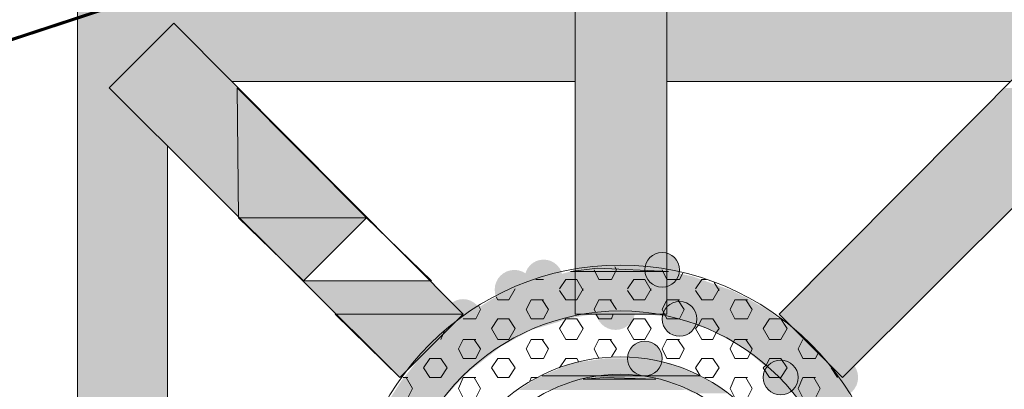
# Model space of a CAD drawing. Extents: x 3940905 to 4145695, y 925352 to 1109797.
# Tile 342 of 656: x 3984246 to 3984563, y 1099988 to 1100107. Entities that reach past the tile are written whole.
import ezdxf

# ---------------------------------------------------------------- set-up
doc = ezdxf.new("R2010")
doc.units = 0
doc.header["$LTSCALE"] = 750
doc.header["$MEASUREMENT"] = 0
doc.linetypes.add('DASHED', pattern=[0.75, 0.5, -0.25])
doc.layers.add('CKD Equipments', color=252, linetype='CONTINUOUS', lineweight=0)
doc.layers.add('CKD-Hood', color=1, linetype='CONTINUOUS')

msp = doc.modelspace()

# ---------------------------------------------------------------- hatches: boundary and pattern name
at = {"layer": 'CKD Equipments', "true_color": 0xffffff}
h = msp.add_hatch(color=7, dxfattribs=at)
h.paths.add_polyline_path([(3984264.73, 1100105.87), (3984425.01, 1100116.04), (3984264.73, 1100116.04)])
h.paths.add_polyline_path([(3984425.01, 1100105.87), (3984264.73, 1100105.87), (3984425.01, 1100116.04)])
at = {"layer": 'CKD Equipments', "true_color": 0x808080}
h = msp.add_hatch(color=8, dxfattribs=at)
h.paths.add_polyline_path([(3984425.01, 1100064.14), (3984454.52, 1100116.04), (3984425.01, 1100116.04)])
h.paths.add_polyline_path([(3984454.52, 1100064.14), (3984425.01, 1100064.14), (3984454.52, 1100116.04)])
at = {"layer": 'CKD Equipments', "true_color": 0xffffff}
h = msp.add_hatch(color=7, dxfattribs=at)
h.paths.add_polyline_path([(3984454.52, 1100105.87), (3984614.79, 1100116.04), (3984454.52, 1100116.04)])
h.paths.add_polyline_path([(3984614.79, 1100105.87), (3984454.52, 1100105.87), (3984614.79, 1100116.04)])
h = msp.add_hatch(color=7, dxfattribs=at)
h.paths.add_polyline_path([(3984264.73, 1100085.01), (3984295.77, 1100105.87), (3984264.73, 1100105.87)])
h.paths.add_polyline_path([(3984274.91, 1100085.01), (3984264.73, 1100085.01), (3984295.77, 1100105.87)])
at = {"layer": 'CKD Equipments', "true_color": 0x808080}
h = msp.add_hatch(color=8, dxfattribs=at)
h.paths.add_polyline_path([(3984274.91, 1100085.01), (3984316.12, 1100085.01), (3984295.77, 1100105.87)])
h.paths.add_polyline_path([(3984316.63, 1100043.28), (3984274.91, 1100085.01), (3984316.12, 1100085.01)])
at = {"layer": 'CKD Equipments', "true_color": 0xffffff}
h = msp.add_hatch(color=7, dxfattribs=at)
h.paths.add_polyline_path([(3984314.6, 1100087.04), (3984425.01, 1100105.87), (3984295.77, 1100105.87)])
h.paths.add_polyline_path([(3984425.01, 1100087.04), (3984314.6, 1100087.04), (3984425.01, 1100105.87)])
h = msp.add_hatch(color=7, dxfattribs=at)
h.paths.add_polyline_path([(3984454.52, 1100087.04), (3984583.76, 1100105.87), (3984454.52, 1100105.87)])
h.paths.add_polyline_path([(3984564.93, 1100087.04), (3984454.52, 1100087.04), (3984583.76, 1100105.87)])
h = msp.add_hatch(color=7, dxfattribs=at)
h.paths.add_polyline_path([(3984264.73, 1100066.18), (3984274.91, 1100085.01), (3984264.73, 1100085.01)])
h.paths.add_polyline_path([(3984293.73, 1100066.18), (3984264.73, 1100066.18), (3984274.91, 1100085.01)])
at = {"layer": 'CKD Equipments', "true_color": 0x808080}
h = msp.add_hatch(color=8, dxfattribs=at)
h.paths.add_polyline_path([(3984521.68, 1100043.28), (3984604.62, 1100085.01), (3984563.4, 1100085.01)])
h.paths.add_polyline_path([(3984562.9, 1100043.28), (3984521.68, 1100043.28), (3984604.62, 1100085.01)])
at = {"layer": 'CKD Equipments', "true_color": 0xffffff}
h = msp.add_hatch(color=7, dxfattribs=at)
h.paths.add_polyline_path([(3984264.73, 1099955.77), (3984293.73, 1100066.18), (3984264.73, 1100066.18)])
h.paths.add_polyline_path([(3984293.73, 1099955.77), (3984264.73, 1099955.77), (3984293.73, 1100066.18)])
at = {"layer": 'CKD Equipments', "true_color": 0xff0000}
h = msp.add_hatch(color=1, dxfattribs=at)
h.paths.add_polyline_path([(3984425.01, 1100012.25), (3984454.52, 1100064.14), (3984425.01, 1100064.14)])
h.paths.add_polyline_path([(3984454.52, 1100012.25), (3984425.01, 1100012.25), (3984454.52, 1100064.14)])
h = msp.add_hatch(color=1, dxfattribs=at)
h.paths.add_polyline_path([(3984542.03, 1100022.93), (3984500.82, 1100022.93), (3984521.68, 1100043.28)])
h.paths.add_polyline_path([(3984490.64, 1100012.25), (3984542.03, 1100022.93), (3984500.82, 1100022.93)])
h.paths.add_polyline_path([(3984531.86, 1100012.25), (3984490.64, 1100012.25), (3984542.03, 1100022.93)])
at = {"layer": 'CKD Equipments', "true_color": 0x808080}
h = msp.add_hatch(color=8, dxfattribs=at)
h.paths.add_polyline_path([(3984542.03, 1100022.93), (3984562.9, 1100043.28), (3984521.68, 1100043.28)])
h.paths.add_polyline_path([(3984562.9, 1100043.28), (3984542.03, 1100022.93)], flags=16)
h = msp.add_hatch(color=8, dxfattribs=at)
edge = h.paths.add_edge_path(flags=16)
edge.add_arc((3984431.37, 1100026.75), 6.35, 0, 360)
h = msp.add_hatch(color=8, dxfattribs=at)
edge = h.paths.add_edge_path(flags=16)
edge.add_arc((3984452.99, 1100026.49), 5.6, 0, 360)
h = msp.add_hatch(color=8, dxfattribs=at)
edge = h.paths.add_edge_path(flags=16)
edge.add_arc((3984414.83, 1100023.69), 6.11, 0, 360)
h = msp.add_hatch(color=8, dxfattribs=at)
edge = h.paths.add_edge_path(flags=16)
edge.add_arc((3984405.42, 1100020.13), 6.35, 0, 360)
h = msp.add_hatch(color=8, dxfattribs=at)
h.paths.add_polyline_path([(3984462.66, 1100024.46), (3984423.48, 1100025.98), (3984455.03, 1100025.98)])
h.paths.add_polyline_path([(3984417.88, 1100024.46), (3984462.66, 1100024.46), (3984423.48, 1100025.98)])
h = msp.add_hatch(color=8, dxfattribs=at)
h.paths.add_polyline_path([(3984449.43, 1100027), (3984432.13, 1100027), (3984436.2, 1100027.51)])
h.paths.add_polyline_path([(3984455.03, 1100025.98), (3984449.43, 1100027), (3984432.13, 1100027)])
at = {"layer": 'CKD Equipments', "true_color": 0xff0000}
h = msp.add_hatch(color=1, dxfattribs=at)
h.paths.add_polyline_path([(3984347.67, 1100012.25), (3984378.71, 1100022.93), (3984337.49, 1100022.93)])
h.paths.add_polyline_path([(3984388.88, 1100012.25), (3984347.67, 1100012.25), (3984378.71, 1100022.93)])
at = {"layer": 'CKD Equipments', "true_color": 0x808080}
h = msp.add_hatch(color=8, dxfattribs=at)
h.paths.add_polyline_path([(3984475.38, 1100019.88), (3984410.25, 1100022.42), (3984468.26, 1100022.42)])
h.paths.add_polyline_path([(3984405.16, 1100019.88), (3984475.38, 1100019.88), (3984410.25, 1100022.42)])
h = msp.add_hatch(color=8, dxfattribs=at)
h.paths.add_polyline_path([(3984468.26, 1100022.42), (3984417.88, 1100024.46), (3984462.66, 1100024.46)])
h.paths.add_polyline_path([(3984410.25, 1100022.42), (3984468.26, 1100022.42), (3984417.88, 1100024.46)])
h = msp.add_hatch(color=8, dxfattribs=at)
h.paths.add_polyline_path([(3984480.47, 1100017.33), (3984405.16, 1100019.88), (3984475.38, 1100019.88)])
h.paths.add_polyline_path([(3984398.55, 1100017.33), (3984480.47, 1100017.33), (3984405.16, 1100019.88)])
h = msp.add_hatch(color=8, dxfattribs=at)
edge = h.paths.add_edge_path(flags=16)
edge.add_arc((3984437.98, 1100013.52), 6.35, 0, 360)
h = msp.add_hatch(color=8, dxfattribs=at)
edge = h.paths.add_edge_path(flags=16)
edge.add_arc((3984388.88, 1100010.97), 6.11, 0, 360)
h = msp.add_hatch(color=8, dxfattribs=at)
h.paths.add_polyline_path([(3984486.57, 1100013.77), (3984398.55, 1100017.33), (3984480.47, 1100017.33)])
h.paths.add_polyline_path([(3984392.95, 1100013.77), (3984486.57, 1100013.77), (3984398.55, 1100017.33)])
h = msp.add_hatch(color=8, dxfattribs=at)
edge = h.paths.add_edge_path(flags=16)
edge.add_arc((3984458.59, 1100010.72), 5.6, 0, 360)
h = msp.add_hatch(color=8, dxfattribs=at)
h.paths.add_polyline_path([(3984421.95, 1100010.72), (3984391.93, 1100012.75), (3984433.66, 1100012.75)])
h.paths.add_polyline_path([(3984388.88, 1100010.72), (3984421.95, 1100010.72), (3984391.93, 1100012.75)])
h = msp.add_hatch(color=8, dxfattribs=at)
h.paths.add_polyline_path([(3984488.1, 1100012.75), (3984392.95, 1100013.77), (3984486.57, 1100013.77)])
h.paths.add_polyline_path([(3984391.93, 1100012.75), (3984488.1, 1100012.75), (3984392.95, 1100013.77)])
h = msp.add_hatch(color=8, dxfattribs=at)
h.paths.add_polyline_path([(3984490.64, 1100010.72), (3984445.87, 1100012.75), (3984488.1, 1100012.75)])
h.paths.add_polyline_path([(3984457.57, 1100010.72), (3984490.64, 1100010.72), (3984445.87, 1100012.75)])
h = msp.add_hatch(color=8, dxfattribs=at)
edge = h.paths.add_edge_path(flags=16)
edge.add_arc((3984381.25, 1100004.1), 6.61, 0, 360)
h = msp.add_hatch(color=8, dxfattribs=at)
h.paths.add_polyline_path([(3984410.76, 1100007.16), (3984387.36, 1100009.7), (3984419.41, 1100009.7)])
h.paths.add_polyline_path([(3984383.79, 1100007.16), (3984410.76, 1100007.16), (3984387.36, 1100009.7)])
h = msp.add_hatch(color=8, dxfattribs=at)
h.paths.add_polyline_path([(3984419.41, 1100009.7), (3984388.88, 1100010.72), (3984421.95, 1100010.72)])
h.paths.add_polyline_path([(3984387.36, 1100009.7), (3984419.41, 1100009.7), (3984388.88, 1100010.72)])
h = msp.add_hatch(color=8, dxfattribs=at)
h.paths.add_polyline_path([(3984495.73, 1100007.16), (3984457.57, 1100010.72), (3984490.64, 1100010.72)])
h.paths.add_polyline_path([(3984468.77, 1100007.16), (3984495.73, 1100007.16), (3984457.57, 1100010.72)])
at = {"layer": 'CKD Equipments', "true_color": 0xff0000}
h = msp.add_hatch(color=1, dxfattribs=at)
h.paths.add_polyline_path([(3984511, 1099991.89), (3984531.86, 1100012.25), (3984490.64, 1100012.25)])
h.paths.add_polyline_path([(3984531.86, 1100012.25), (3984511, 1099991.89)], flags=16)
at = {"layer": 'CKD Equipments', "true_color": 0x808080}
h = msp.add_hatch(color=8, dxfattribs=at)
edge = h.paths.add_edge_path(flags=16)
edge.add_arc((3984498.53, 1100004.1), 6.36, 0, 360)
h = msp.add_hatch(color=8, dxfattribs=at)
h.paths.add_polyline_path([(3984400.58, 1100001.56), (3984383.79, 1100007.16), (3984410.76, 1100007.16)])
h.paths.add_polyline_path([(3984377.69, 1100001.56), (3984400.58, 1100001.56), (3984383.79, 1100007.16)])
h = msp.add_hatch(color=8, dxfattribs=at)
h.paths.add_polyline_path([(3984497.26, 1100005.63), (3984468.77, 1100007.16), (3984495.73, 1100007.16)])
h.paths.add_polyline_path([(3984471.31, 1100005.63), (3984497.26, 1100005.63), (3984468.77, 1100007.16)])
h = msp.add_hatch(color=8, dxfattribs=at)
edge = h.paths.add_edge_path(flags=16)
edge.add_arc((3984447.4, 1099998), 5.6, 0, 360)
h = msp.add_hatch(color=8, dxfattribs=at)
edge = h.paths.add_edge_path(flags=16)
edge.add_arc((3984447.4, 1099998), 5.6, 0, 360)
h = msp.add_hatch(color=8, dxfattribs=at)
h.paths.add_polyline_path([(3984501.33, 1100001.56), (3984471.31, 1100005.63), (3984497.26, 1100005.63)])
h.paths.add_polyline_path([(3984478.94, 1100001.56), (3984501.33, 1100001.56), (3984471.31, 1100005.63)])
h = msp.add_hatch(color=8, dxfattribs=at)
h.paths.add_polyline_path([(3984390.92, 1099993.93), (3984377.18, 1100001.05), (3984400.08, 1100001.05)])
h.paths.add_polyline_path([(3984371.58, 1099993.93), (3984390.92, 1099993.93), (3984377.18, 1100001.05)])
h = msp.add_hatch(color=8, dxfattribs=at)
h.paths.add_polyline_path([(3984400.08, 1100001.05), (3984377.69, 1100001.56), (3984400.58, 1100001.56)])
h.paths.add_polyline_path([(3984377.18, 1100001.05), (3984400.08, 1100001.05), (3984377.69, 1100001.56)])
h = msp.add_hatch(color=8, dxfattribs=at)
h.paths.add_polyline_path([(3984506.42, 1099995.96), (3984478.94, 1100001.56), (3984501.33, 1100001.56)])
h.paths.add_polyline_path([(3984485.56, 1099995.96), (3984506.42, 1099995.96), (3984478.94, 1100001.56)])
h = msp.add_hatch(color=8, dxfattribs=at)
h.paths.add_polyline_path([(3984455.54, 1099996.47), (3984434.67, 1099998), (3984444.85, 1099998)])
h.paths.add_polyline_path([(3984423.99, 1099996.47), (3984455.54, 1099996.47), (3984434.67, 1099998)])
h = msp.add_hatch(color=8, dxfattribs=at)
edge = h.paths.add_edge_path(flags=16)
edge.add_arc((3984491.15, 1099991.89), 5.6, 0, 360)
h = msp.add_hatch(color=8, dxfattribs=at)
edge = h.paths.add_edge_path(flags=16)
edge.add_arc((3984509.72, 1099991.89), 6.36, 0, 360)
h = msp.add_hatch(color=8, dxfattribs=at)
h.paths.add_polyline_path([(3984387.86, 1099990.88), (3984371.58, 1099993.93), (3984390.92, 1099993.93)])
h.paths.add_polyline_path([(3984369.04, 1099990.88), (3984387.86, 1099990.88), (3984371.58, 1099993.93)])
h = msp.add_hatch(color=8, dxfattribs=at)
h.paths.add_polyline_path([(3984465.2, 1099992.4), (3984423.99, 1099996.47), (3984455.54, 1099996.47)])
h.paths.add_polyline_path([(3984414.32, 1099992.4), (3984465.2, 1099992.4), (3984423.99, 1099996.47)])
h = msp.add_hatch(color=8, dxfattribs=at)
h.paths.add_polyline_path([(3984507.94, 1099993.93), (3984485.56, 1099995.96), (3984506.42, 1099995.96)])
h.paths.add_polyline_path([(3984488.61, 1099993.93), (3984507.94, 1099993.93), (3984485.56, 1099995.96)])
h = msp.add_hatch(color=8, dxfattribs=at)
h.paths.add_polyline_path([(3984514.05, 1099985.28), (3984488.61, 1099993.93), (3984507.94, 1099993.93)])
h.paths.add_polyline_path([(3984496.75, 1099985.28), (3984514.05, 1099985.28), (3984488.61, 1099993.93)])
h = msp.add_hatch(color=8, dxfattribs=at)
h.paths.add_polyline_path([(3984382.78, 1099985.28), (3984369.04, 1099990.88), (3984387.86, 1099990.88)])
h.paths.add_polyline_path([(3984365.48, 1099985.28), (3984382.78, 1099985.28), (3984369.04, 1099990.88)])
h = msp.add_hatch(color=8, dxfattribs=at)
h.paths.add_polyline_path([(3984418.39, 1099987.82), (3984412.29, 1099991.38), (3984427.55, 1099991.38)])
h.paths.add_polyline_path([(3984406.69, 1099987.82), (3984418.39, 1099987.82), (3984412.29, 1099991.38)])
h = msp.add_hatch(color=8, dxfattribs=at)
h.paths.add_polyline_path([(3984427.55, 1099991.38), (3984414.32, 1099992.4), (3984436.2, 1099992.4)])
h.paths.add_polyline_path([(3984412.29, 1099991.38), (3984427.55, 1099991.38), (3984414.32, 1099992.4)])
h = msp.add_hatch(color=8, dxfattribs=at)
h.paths.add_polyline_path([(3984456.55, 1099989.86), (3984427.55, 1099991.38), (3984450.96, 1099991.38)])
h.paths.add_polyline_path([(3984423.48, 1099989.86), (3984456.55, 1099989.86), (3984427.55, 1099991.38)])
h = msp.add_hatch(color=8, dxfattribs=at)
h.paths.add_polyline_path([(3984446.89, 1099991.89), (3984434.17, 1099991.89), (3984437.22, 1099992.4)])
h.paths.add_polyline_path([(3984450.96, 1099991.38), (3984446.89, 1099991.89), (3984434.17, 1099991.89)])
h = msp.add_hatch(color=8, dxfattribs=at)
h.paths.add_polyline_path([(3984465.71, 1099991.89), (3984439.76, 1099992.4), (3984465.2, 1099992.4)])
h.paths.add_polyline_path([(3984446.89, 1099991.89), (3984465.71, 1099991.89), (3984439.76, 1099992.4)])
h = msp.add_hatch(color=8, dxfattribs=at)
h.paths.add_polyline_path([(3984469.78, 1099989.86), (3984446.89, 1099991.89), (3984465.71, 1099991.89)])
h.paths.add_polyline_path([(3984456.55, 1099989.86), (3984469.78, 1099989.86), (3984446.89, 1099991.89)])
h = msp.add_hatch(color=8, dxfattribs=at)
h.paths.add_polyline_path([(3984460.62, 1099987.82), (3984423.48, 1099989.86), (3984456.55, 1099989.86)])
h.paths.add_polyline_path([(3984418.39, 1099987.82), (3984460.62, 1099987.82), (3984423.48, 1099989.86)])
h = msp.add_hatch(color=8, dxfattribs=at)
h.paths.add_polyline_path([(3984474.36, 1099986.81), (3984456.55, 1099989.86), (3984469.78, 1099989.86)])
h.paths.add_polyline_path([(3984463.17, 1099986.81), (3984474.36, 1099986.81), (3984456.55, 1099989.86)])

# ---------------------------------------------------------------- linework, layer by layer
at = {"layer": 'CKD Equipments', "color": 8, "true_color": 0x808080}
for p, q in [((3984264.73, 1099765.98), (3984264.73, 1100116.04)), ((3984425.01, 1100116.04), (3984425.01, 1100012.25)), ((3984454.52, 1100012.25), (3984454.52, 1100116.04)), ((3984274.91, 1100085.01), (3984295.77, 1100105.87)), ((3984388.88, 1100012.25), (3984295.77, 1100105.87)), ((3984490.64, 1100012.25), (3984583.76, 1100105.87)), ((3984314.6, 1100087.04), (3984425.01, 1100087.04)), ((3984454.52, 1100087.04), (3984564.93, 1100087.04)), ((3984368.53, 1099991.89), (3984274.91, 1100085.01)), ((3984357.84, 1100043.28), (3984316.12, 1100085.01)), ((3984316.12, 1100085.01), (3984316.63, 1100043.28)), ((3984511, 1099991.89), (3984604.62, 1100085.01)), ((3984293.73, 1099955.77), (3984293.73, 1100066.18)), ((3984357.84, 1100043.28), (3984316.63, 1100043.28)), ((3984316.63, 1100043.28), (3984337.49, 1100022.93)), ((3984316.63, 1100043.28), (3984357.84, 1100043.28)), ((3984337.49, 1100022.93), (3984357.84, 1100043.28)), ((3984423.48, 1100025.98), (3984432.13, 1100027)), ((3984455.03, 1100025.98), (3984423.48, 1100025.98)), ((3984431.11, 1100026.49), (3984432.64, 1100023.44)), ((3984432.13, 1100027), (3984455.03, 1100025.98)), ((3984438.24, 1100026.49), (3984436.71, 1100023.44)), ((3984437.73, 1100027.51), (3984438.24, 1100026.49)), ((3984452.99, 1100026.49), (3984454.52, 1100023.44)), ((3984459.61, 1100025.48), (3984458.59, 1100023.44)), ((3984414.83, 1100023.44), (3984412.29, 1100023.44)), ((3984421.95, 1100023.44), (3984419.92, 1100020.39)), ((3984425.52, 1100023.44), (3984421.95, 1100023.44)), ((3984425.52, 1100023.44), (3984427.55, 1100019.88)), ((3984436.71, 1100023.44), (3984432.64, 1100023.44)), ((3984443.83, 1100023.44), (3984441.8, 1100020.39)), ((3984447.4, 1100023.44), (3984443.83, 1100023.44)), ((3984447.4, 1100023.44), (3984449.43, 1100019.88)), ((3984458.59, 1100023.44), (3984454.52, 1100023.44)), ((3984465.71, 1100023.44), (3984463.68, 1100020.39)), ((3984467.24, 1100023.44), (3984465.71, 1100023.44)), ((3984469.78, 1100022.42), (3984471.31, 1100019.88)), ((3984405.67, 1100020.39), (3984403.64, 1100016.83)), ((3984419.92, 1100019.88), (3984421.95, 1100016.83)), ((3984427.55, 1100020.39), (3984425.52, 1100016.83)), ((3984441.8, 1100019.88), (3984443.83, 1100016.83)), ((3984449.43, 1100020.39), (3984447.4, 1100016.83)), ((3984463.68, 1100019.88), (3984465.71, 1100016.83)), ((3984471.31, 1100020.39), (3984469.27, 1100016.83)), ((3984399.57, 1100017.84), (3984400.08, 1100016.83)), ((3984403.64, 1100016.83), (3984400.08, 1100016.83)), ((3984410.76, 1100016.83), (3984409.23, 1100013.77)), ((3984414.83, 1100016.83), (3984410.76, 1100016.83)), ((3984414.32, 1100016.83), (3984416.36, 1100013.77)), ((3984425.52, 1100016.83), (3984421.95, 1100016.83)), ((3984432.64, 1100016.83), (3984431.11, 1100013.77)), ((3984436.71, 1100016.83), (3984432.64, 1100016.83)), ((3984436.2, 1100016.83), (3984438.24, 1100013.77)), ((3984447.4, 1100016.83), (3984443.83, 1100016.83)), ((3984454.52, 1100016.83), (3984452.99, 1100013.77)), ((3984458.59, 1100016.83), (3984454.52, 1100016.83)), ((3984458.08, 1100016.83), (3984460.12, 1100013.77)), ((3984469.27, 1100016.83), (3984465.71, 1100016.83)), ((3984476.4, 1100016.83), (3984474.87, 1100013.77)), ((3984480.47, 1100016.83), (3984476.4, 1100016.83)), ((3984479.96, 1100016.83), (3984481.99, 1100013.77)), ((3984394.48, 1100013.77), (3984392.95, 1100010.72)), ((3984393.97, 1100014.79), (3984394.48, 1100013.77)), ((3984409.23, 1100013.77), (3984410.76, 1100010.72)), ((3984416.36, 1100013.77), (3984414.83, 1100010.72)), ((3984431.11, 1100013.77), (3984431.62, 1100012.75)), ((3984452.99, 1100013.77), (3984454.01, 1100011.74)), ((3984460.12, 1100013.77), (3984458.59, 1100010.72)), ((3984474.87, 1100013.77), (3984476.4, 1100010.72)), ((3984481.99, 1100013.77), (3984480.47, 1100010.72)), ((3984388.88, 1100012.25), (3984368.53, 1099991.89)), ((3984392.95, 1100010.72), (3984388.88, 1100010.72)), ((3984400.08, 1100010.72), (3984398.04, 1100007.67)), ((3984403.64, 1100010.72), (3984400.08, 1100010.72)), ((3984403.64, 1100010.72), (3984405.67, 1100007.67)), ((3984414.83, 1100010.72), (3984410.76, 1100010.72)), ((3984421.95, 1100010.72), (3984419.92, 1100007.67)), ((3984425.52, 1100010.72), (3984421.95, 1100010.72)), ((3984425.01, 1100012.25), (3984454.52, 1100012.25)), ((3984425.52, 1100010.72), (3984427.55, 1100007.67)), ((3984431.62, 1100012.25), (3984432.64, 1100010.72)), ((3984436.71, 1100010.72), (3984432.64, 1100010.72)), ((3984437.22, 1100012.25), (3984436.71, 1100010.72)), ((3984443.83, 1100010.72), (3984441.8, 1100007.67)), ((3984447.4, 1100010.72), (3984443.83, 1100010.72)), ((3984447.4, 1100010.72), (3984449.43, 1100007.67)), ((3984454.01, 1100011.74), (3984454.52, 1100010.72)), ((3984458.59, 1100010.72), (3984454.52, 1100010.72)), ((3984465.71, 1100010.72), (3984464.69, 1100008.68)), ((3984469.27, 1100010.72), (3984465.71, 1100010.72)), ((3984469.27, 1100010.72), (3984471.31, 1100007.67)), ((3984480.47, 1100010.72), (3984476.4, 1100010.72)), ((3984487.59, 1100010.72), (3984485.56, 1100007.67)), ((3984491.15, 1100010.72), (3984487.59, 1100010.72)), ((3984490.64, 1100012.25), (3984511, 1099991.89)), ((3984491.15, 1100010.72), (3984493.19, 1100007.67)), ((3984382.78, 1100006.65), (3984381.76, 1100004.1)), ((3984398.04, 1100007.67), (3984400.08, 1100004.1)), ((3984405.67, 1100007.67), (3984403.64, 1100004.1)), ((3984419.92, 1100007.67), (3984421.95, 1100004.1)), ((3984427.55, 1100007.67), (3984425.52, 1100004.1)), ((3984441.8, 1100007.67), (3984443.83, 1100004.1)), ((3984449.43, 1100007.67), (3984447.4, 1100004.1)), ((3984464.69, 1100008.68), (3984463.68, 1100007.67)), ((3984463.68, 1100007.67), (3984465.71, 1100004.1)), ((3984471.31, 1100007.67), (3984470.29, 1100006.14)), ((3984485.56, 1100007.67), (3984487.59, 1100004.1)), ((3984493.19, 1100007.67), (3984491.15, 1100004.1)), ((3984388.88, 1100004.1), (3984387.36, 1100001.05)), ((3984392.95, 1100004.1), (3984388.88, 1100004.1)), ((3984392.44, 1100004.1), (3984394.48, 1100001.05)), ((3984403.64, 1100004.1), (3984400.08, 1100004.1)), ((3984410.76, 1100004.1), (3984409.23, 1100001.05)), ((3984414.83, 1100004.1), (3984410.76, 1100004.1)), ((3984414.32, 1100004.1), (3984416.36, 1100001.05)), ((3984425.52, 1100004.1), (3984421.95, 1100004.1)), ((3984432.64, 1100004.1), (3984431.11, 1100001.05)), ((3984436.71, 1100004.1), (3984432.64, 1100004.1)), ((3984436.2, 1100004.1), (3984438.24, 1100001.05)), ((3984447.4, 1100004.1), (3984443.83, 1100004.1)), ((3984454.52, 1100004.1), (3984452.99, 1100001.05)), ((3984458.59, 1100004.1), (3984454.52, 1100004.1)), ((3984458.08, 1100004.1), (3984460.12, 1100001.05)), ((3984469.27, 1100004.1), (3984465.71, 1100004.1)), ((3984470.29, 1100006.14), (3984469.27, 1100004.1)), ((3984476.4, 1100004.1), (3984475.89, 1100003.09)), ((3984480.47, 1100004.1), (3984476.4, 1100004.1)), ((3984479.96, 1100004.1), (3984481.99, 1100001.05)), ((3984491.15, 1100004.1), (3984487.59, 1100004.1)), ((3984498.28, 1100004.1), (3984496.75, 1100001.05)), ((3984387.36, 1100001.05), (3984388.88, 1099998)), ((3984394.48, 1100001.05), (3984392.95, 1099998)), ((3984409.23, 1100001.05), (3984410.76, 1099998)), ((3984416.36, 1100001.05), (3984414.83, 1099998)), ((3984431.11, 1100001.05), (3984432.64, 1099998)), ((3984438.24, 1100001.05), (3984436.71, 1099998.51)), ((3984452.99, 1100001.05), (3984454.52, 1099998)), ((3984460.12, 1100001.05), (3984458.59, 1099998)), ((3984475.89, 1100003.09), (3984474.87, 1100001.05)), ((3984474.87, 1100001.05), (3984476.4, 1099998)), ((3984481.49, 1100000.03), (3984480.47, 1099998)), ((3984481.99, 1100001.05), (3984481.49, 1100000.03)), ((3984496.75, 1100001.05), (3984498.28, 1099998)), ((3984503.36, 1100000.03), (3984502.35, 1099998)), ((3984378.2, 1099998), (3984376.16, 1099994.95)), ((3984381.76, 1099998), (3984378.2, 1099998)), ((3984381.76, 1099998), (3984383.79, 1099994.95)), ((3984392.95, 1099998), (3984388.88, 1099998)), ((3984400.08, 1099998), (3984398.04, 1099994.95)), ((3984403.64, 1099998), (3984400.08, 1099998)), ((3984403.64, 1099998), (3984405.67, 1099994.95)), ((3984414.83, 1099998), (3984410.76, 1099998)), ((3984421.95, 1099998), (3984419.92, 1099994.95)), ((3984425.52, 1099998), (3984421.95, 1099998)), ((3984425.52, 1099998), (3984426.03, 1099996.98)), ((3984458.59, 1099998), (3984454.52, 1099998)), ((3984465.71, 1099998), (3984463.68, 1099994.95)), ((3984469.27, 1099998), (3984465.71, 1099998)), ((3984469.27, 1099998), (3984471.31, 1099994.95)), ((3984480.47, 1099998), (3984476.4, 1099998)), ((3984487.59, 1099998), (3984486.57, 1099995.96)), ((3984491.15, 1099998), (3984487.59, 1099998)), ((3984491.15, 1099998), (3984493.19, 1099994.95)), ((3984502.35, 1099998), (3984498.28, 1099998)), ((3984376.16, 1099994.95), (3984378.2, 1099991.89)), ((3984383.79, 1099994.95), (3984381.76, 1099991.89)), ((3984398.04, 1099994.95), (3984400.08, 1099991.89)), ((3984405.67, 1099994.95), (3984403.64, 1099991.89)), ((3984463.68, 1099994.95), (3984465.2, 1099992.4)), ((3984471.31, 1099994.95), (3984469.27, 1099991.89)), ((3984486.57, 1099995.96), (3984485.56, 1099994.95)), ((3984485.56, 1099994.95), (3984487.59, 1099991.89)), ((3984493.19, 1099994.95), (3984491.15, 1099991.89)), ((3984507.44, 1099994.95), (3984509.47, 1099991.89)), ((3984371.07, 1099991.89), (3984369.55, 1099991.89)), ((3984370.56, 1099991.89), (3984372.6, 1099988.33)), ((3984381.76, 1099991.89), (3984378.2, 1099991.89)), ((3984388.88, 1099991.89), (3984387.36, 1099988.33)), ((3984392.95, 1099991.89), (3984388.88, 1099991.89)), ((3984392.44, 1099991.89), (3984394.48, 1099988.33)), ((3984403.64, 1099991.89), (3984400.08, 1099991.89)), ((3984410.76, 1099991.89), (3984410.25, 1099990.37)), ((3984412.8, 1099991.89), (3984410.76, 1099991.89)), ((3984414.32, 1099992.4), (3984436.2, 1099992.4)), ((3984436.2, 1099992.4), (3984414.32, 1099992.4)), ((3984414.32, 1099992.4), (3984414.32, 1099992.4)), ((3984436.2, 1099992.4), (3984414.32, 1099992.4)), ((3984414.32, 1099992.4), (3984437.22, 1099992.4)), ((3984427.55, 1099991.38), (3984434.17, 1099991.89)), ((3984450.96, 1099991.38), (3984427.55, 1099991.38)), ((3984434.17, 1099991.89), (3984450.96, 1099991.38)), ((3984437.22, 1099992.4), (3984436.2, 1099992.4)), ((3984436.2, 1099992.4), (3984436.2, 1099992.4)), ((3984437.22, 1099992.4), (3984437.22, 1099992.4)), ((3984437.22, 1099992.4), (3984465.2, 1099992.4)), ((3984465.2, 1099992.4), (3984437.22, 1099992.4)), ((3984437.22, 1099992.4), (3984465.2, 1099992.4)), ((3984439.76, 1099992.4), (3984437.22, 1099992.4)), ((3984437.22, 1099992.4), (3984437.22, 1099992.4)), ((3984465.2, 1099992.4), (3984439.76, 1099992.4)), ((3984469.27, 1099991.89), (3984466.73, 1099991.89)), ((3984476.4, 1099991.89), (3984474.87, 1099988.33)), ((3984480.47, 1099991.89), (3984476.4, 1099991.89)), ((3984479.96, 1099991.89), (3984481.99, 1099988.33)), ((3984491.15, 1099991.89), (3984487.59, 1099991.89)), ((3984498.28, 1099991.89), (3984496.75, 1099988.33)), ((3984502.35, 1099991.89), (3984498.28, 1099991.89)), ((3984501.84, 1099991.89), (3984503.87, 1099988.33)), ((3984372.6, 1099988.33), (3984371.07, 1099985.28)), ((3984387.36, 1099988.33), (3984388.88, 1099985.28)), ((3984394.48, 1099988.33), (3984392.95, 1099985.28)), ((3984474.87, 1099988.33), (3984476.4, 1099985.28)), ((3984481.99, 1099988.33), (3984480.47, 1099985.28)), ((3984496.75, 1099988.33), (3984498.28, 1099985.28)), ((3984503.87, 1099988.33), (3984502.35, 1099985.28))]:
    msp.add_line(p, q, dxfattribs=at)
at = {"layer": 'CKD Equipments', "color": 1, "true_color": 0xff0000}
for p, q in [((3984357.84, 1100043.28), (3984337.49, 1100022.93)), ((3984337.49, 1100022.93), (3984357.84, 1100043.28)), ((3984357.84, 1100043.28), (3984337.49, 1100022.93)), ((3984357.84, 1100043.28), (3984357.84, 1100043.28)), ((3984378.71, 1100022.93), (3984357.84, 1100043.28)), ((3984357.84, 1100043.28), (3984357.84, 1100043.28)), ((3984337.49, 1100022.93), (3984378.71, 1100022.93)), ((3984388.88, 1100012.25), (3984347.67, 1100012.25)), ((3984347.67, 1100012.25), (3984368.53, 1099991.89)), ((3984368.53, 1099991.89), (3984388.88, 1100012.25))]:
    msp.add_line(p, q, dxfattribs=at)
at = {"layer": 'CKD Equipments', "color": 8, "true_color": 0x808080}
for centre, radius in [((3984452.99, 1100026.49), 5.6), ((3984439.51, 1099941.27), 86.75), ((3984458.59, 1100010.72), 5.6), ((3984439.51, 1099941.27), 72), ((3984447.4, 1099998), 5.6), ((3984447.4, 1099998), 5.6), ((3984439.51, 1099941.27), 57.24), ((3984491.15, 1099991.89), 5.6), ((3984439.51, 1099941.27), 51.64)]:
    msp.add_circle(centre, radius, dxfattribs=at)
for points in [[(3984316.63, 1100043.28), (3984357.84, 1100043.28), (3984316.12, 1100085.01)], [(3984337.49, 1100022.93), (3984357.84, 1100043.28), (3984316.63, 1100043.28)], [(3984455.03, 1100025.98), (3984423.48, 1100025.98), (3984432.13, 1100027)], [(3984450.96, 1099991.38), (3984427.55, 1099991.38), (3984434.17, 1099991.89)]]:
    msp.add_solid(points, dxfattribs=at)
at = {"layer": 'CKD Equipments', "color": 1, "true_color": 0xff0000}
msp.add_solid([(3984368.53, 1099991.89), (3984388.88, 1100012.25), (3984347.67, 1100012.25)], dxfattribs=at)
at = {"layer": 'CKD-Hood', "linetype": 'DASHED', "const_width": 1}
msp.add_lwpolyline([(3982169.87, 1100470.14), (3985369.87, 1100470.14), (3985369.87, 1099420.14), (3982169.87, 1099420.14), (3982169.87, 1100470.14), (3985369.87, 1099420.14), (3982169.87, 1099420.14), (3985369.87, 1100470.14)], dxfattribs=at)

doc.saveas('drawing.dxf')
